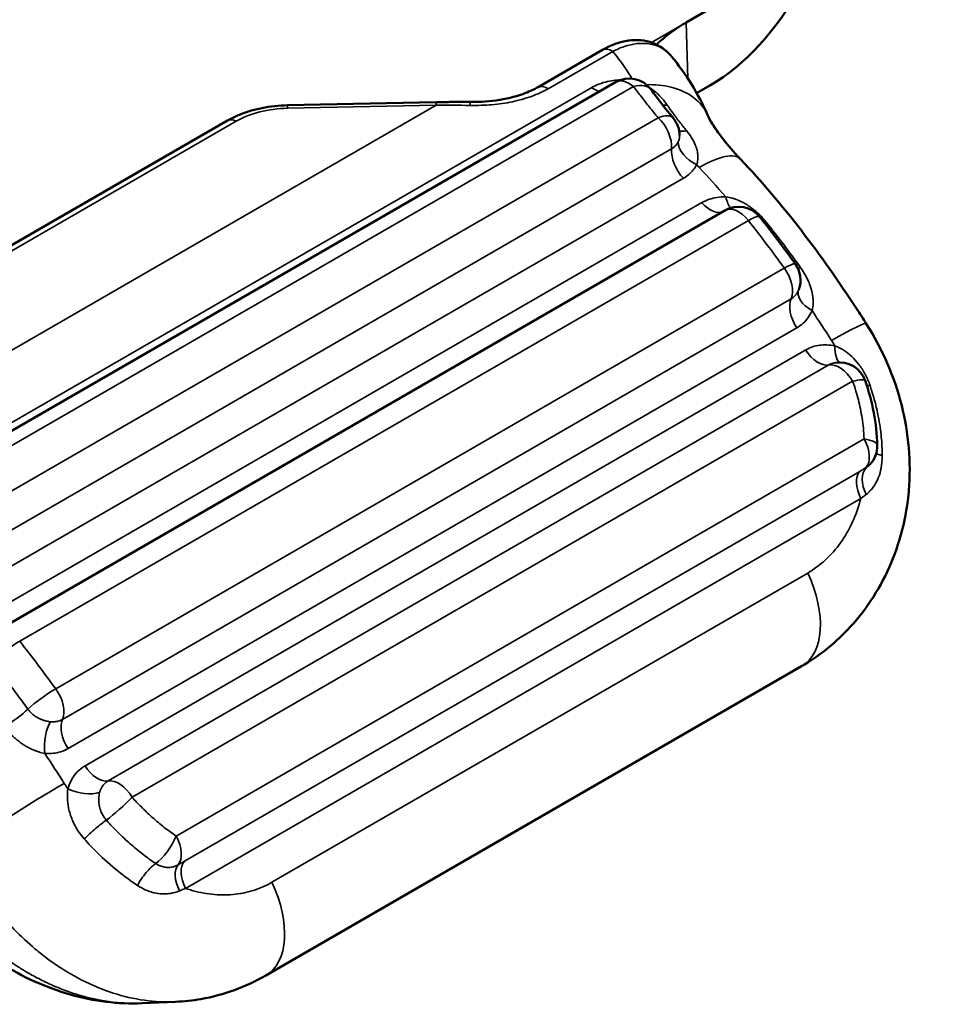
# Model space of a CAD drawing. Header units: millimetres. Extents: x 0 to 14369, y -869 to 2970.
# Tile 504 of 656: x 3643 to 3653, y 1377 to 1388. Entities that reach past the tile are written whole.
import ezdxf

# ---------------------------------------------------------------- set-up
doc = ezdxf.new("R2010")
doc.units = ezdxf.units.MM
doc.header["$LTSCALE"] = 10
doc.layers.add('Sichtbar (ISO)', color=7, linetype='Continuous', lineweight=50)
doc.layers.add('Sichtbar schmal (ISO)', color=7, linetype='Continuous', lineweight=35)

msp = doc.modelspace()

# ---------------------------------------------------------------- linework, layer by layer
at = {"layer": 'Sichtbar (ISO)'}
for p, q in [((3650.796, 1387.729), (3650.559, 1387.592)), ((3648.931, 1386.881), (3649.641, 1387.291)), ((3650.396, 1387.222), (3650.396, 1387.222)), ((3649.783, 1386.935), (3641.582, 1382.2)), ((3650.675, 1386.815), (3650.82, 1386.899)), ((3646.178, 1386.682), (3647.812, 1386.716)), ((3641.86, 1384.402), (3645.517, 1386.514)), ((3650.795, 1386.576), (3650.795, 1386.576)), ((3650.426, 1385.82), (3650.426, 1385.82)), ((3650.426, 1385.82), (3650.426, 1385.82)), ((3650.986, 1385.525), (3642.974, 1380.9)), ((3651.371, 1385.452), (3651.371, 1385.452)), ((3651.798, 1384.656), (3651.798, 1384.656)), ((3645.938, 1377.113), (3651.828, 1380.513)), ((3644.579, 1376.807), (3644.945, 1376.823)), ((3644.579, 1376.807), (3644.579, 1376.807))]:
    msp.add_line(p, q, dxfattribs=at)
for centre, start, end in [((3649.933, 1386.676), 35.6303, 120), ((3650.188, 1386.348), 0.3794, 39.8789), ((3651.136, 1385.266), 38.4884, 120), ((3651.517, 1384.761), 339.5534, 35.7135), ((3652.244, 1383.554), 19.3421, 99.0233), ((3652.361, 1382.935), 317.9871, 1.527)]:
    msp.add_arc(centre, 0.3, start, end, dxfattribs=at)
for centre, major_axis, ratio, start_param, end_param in [((3650.771, 1388.559), (-0.946, -1.762), 0.597148, 0.767325, 2.338121), ((3651.328, 1381.379), (0.5, -0.866), 0.57735, 0, 0.00001)]:
    msp.add_ellipse(centre, major_axis=major_axis, ratio=ratio, start_param=start_param, end_param=end_param, dxfattribs=at)
for points in [[(3689.982, 1422.257), (3669.687, 1410.632), (3649.352, 1399.028), (3628.979, 1387.444)], [(3681.101, 1410.266), (3663.353, 1400.11), (3645.576, 1389.968), (3627.768, 1379.842)], [(3650.396, 1387.222), (3650.558, 1387.027), (3650.692, 1386.808), (3650.795, 1386.576)], [(3650.177, 1386.85), (3650.25, 1386.749), (3650.331, 1386.645), (3650.419, 1386.54)], [(3652.527, 1383.654), (3652.608, 1383.424), (3652.655, 1383.181), (3652.661, 1382.943)]]:
    msp.add_open_spline(points, degree=3, dxfattribs=at)
for points, knots in [([(3650.559, 1387.592), (3650.559, 1387.592), (3650.559, 1387.592), (3650.559, 1387.592), (3650.559, 1387.592), (3650.558, 1387.592), (3650.558, 1387.592), (3650.558, 1387.592), (3650.558, 1387.592), (3650.556, 1387.591), (3650.555, 1387.59), (3650.538, 1387.58), (3650.522, 1387.571), (3650.501, 1387.557), (3650.494, 1387.553), (3650.399, 1387.492), (3650.32, 1387.431), (3650.247, 1387.361), (3650.241, 1387.355), (3650.235, 1387.349)], [-0.32085645, -0.32085645, -0.32085645, -0.32085645, -0.32083855, -0.32083855, -0.32081742, -0.32081742, -0.32076964, -0.32076964, -0.32069288, -0.32069288, -0.3200298, -0.3200298, -0.31345199, -0.31345199, -0.31038427, -0.31038427, -0.27073608, -0.27073608, -0.2671585, -0.2671585, -0.2671585, -0.2671585]), ([(3649.641, 1387.291), (3649.732, 1387.343), (3649.828, 1387.38), (3650.014, 1387.406), (3650.107, 1387.399), (3650.258, 1387.343), (3650.32, 1387.302), (3650.379, 1387.241), (3650.388, 1387.232), (3650.396, 1387.222)], [0, 0, 0, 0, 0.036215, 0.036215, 0.0701359, 0.0701359, 0.0975472, 0.0975472, 0.1023039, 0.1023039, 0.1023039, 0.1023039]), ([(3648.183, 1386.718), (3648.294, 1386.717), (3648.406, 1386.725), (3648.613, 1386.758), (3648.71, 1386.784), (3648.844, 1386.836), (3648.89, 1386.857), (3648.931, 1386.881)], [0, 0, 0, 0, 0.03324035, 0.03324035, 0.06550973, 0.06550973, 0.08428388, 0.08428388, 0.08428388, 0.08428388]), ([(3648.183, 1386.718), (3648.159, 1386.718), (3648.134, 1386.718), (3648.084, 1386.718), (3648.06, 1386.718), (3648.01, 1386.718), (3647.985, 1386.718), (3647.936, 1386.718), (3647.911, 1386.717), (3647.862, 1386.717), (3647.837, 1386.716), (3647.812, 1386.716)], [3.10817433, 3.10817433, 3.10817433, 3.10817433, 3.1148634, 3.1148634, 3.12155247, 3.12155247, 3.12824155, 3.12824155, 3.13493062, 3.13493062, 3.14161969, 3.14161969, 3.14161969, 3.14161969]), ([(3645.517, 1386.514), (3645.554, 1386.535), (3645.593, 1386.554), (3645.675, 1386.589), (3645.717, 1386.605), (3645.805, 1386.631), (3645.85, 1386.642), (3645.942, 1386.661), (3645.988, 1386.668), (3646.083, 1386.678), (3646.13, 1386.681), (3646.178, 1386.682)], [4.712389, 4.712389, 4.712389, 4.712389, 4.8694686, 4.8694686, 5.0265482, 5.0265482, 5.1836279, 5.1836279, 5.3407075, 5.3407075, 5.4977871, 5.4977871, 5.4977871, 5.4977871]), ([(3650.795, 1386.576), (3650.807, 1386.55), (3650.825, 1386.515), (3650.877, 1386.431), (3650.912, 1386.381), (3651.001, 1386.264), (3651.059, 1386.196), (3651.134, 1386.114), (3651.146, 1386.101), (3651.158, 1386.088)], [0, 0, 0, 0, 0.02334836, 0.02334836, 0.04831915, 0.04831915, 0.07913688, 0.07913688, 0.08493252, 0.08493252, 0.08493252, 0.08493252]), ([(3651.158, 1386.088), (3651.623, 1385.598), (3652.05, 1385.033), (3652.469, 1384.391), (3652.505, 1384.335), (3652.54, 1384.28)], [0, 0, 0, 0, 0.211098, 0.211098, 0.2308406, 0.2308406, 0.2308406, 0.2308406]), ([(3651.371, 1385.452), (3651.397, 1385.419), (3651.424, 1385.385), (3651.477, 1385.317), (3651.503, 1385.283), (3651.555, 1385.214), (3651.581, 1385.18), (3651.633, 1385.111), (3651.659, 1385.076), (3651.71, 1385.006), (3651.735, 1384.971), (3651.761, 1384.936)], [2.13873002, 2.13873002, 2.13873002, 2.13873002, 2.15514373, 2.15514373, 2.17155745, 2.17155745, 2.18797116, 2.18797116, 2.20438488, 2.20438488, 2.22072219, 2.22072219, 2.22072219, 2.22072219]), ([(3652.54, 1384.28), (3652.716, 1384.003), (3652.85, 1383.695), (3653.006, 1383.075), (3653.034, 1382.755), (3652.983, 1382.153), (3652.909, 1381.863), (3652.678, 1381.345), (3652.522, 1381.11), (3652.184, 1380.756), (3652.013, 1380.62), (3651.828, 1380.513)], [0, 0, 0, 0, 0.0984463, 0.0984463, 0.1935654, 0.1935654, 0.2838817, 0.2838817, 0.3709351, 0.3709351, 0.4396896, 0.4396896, 0.4396896, 0.4396896]), ([(3644.579, 1376.807), (3644.316, 1376.795), (3644.046, 1376.83), (3643.522, 1376.979), (3643.263, 1377.097), (3642.762, 1377.407), (3642.517, 1377.609), (3642.172, 1377.974), (3642.05, 1378.124), (3641.941, 1378.281)], [0, 0, 0, 0, 0.0839815, 0.0839815, 0.169899, 0.169899, 0.2632694, 0.2632694, 0.3207131, 0.3207131, 0.3207131, 0.3207131]), ([(3645.938, 1377.113), (3645.718, 1376.986), (3645.474, 1376.897), (3645.133, 1376.837), (3645.039, 1376.827), (3644.945, 1376.823)], [0, 0, 0, 0, 0.0814868, 0.0814868, 0.1116143, 0.1116143, 0.1116143, 0.1116143])]:
    msp.add_open_spline(points, degree=3, knots=knots, dxfattribs=at)
at = {"layer": 'Sichtbar schmal (ISO)'}
for p, q in [((3650.178, 1387.372), (3650.559, 1387.592)), ((3650.559, 1387.592), (3650.577, 1386.976)), ((3649.042, 1386.864), (3649.752, 1387.274)), ((3649.521, 1386.877), (3641.32, 1382.142)), ((3641.78, 1382.152), (3649.981, 1386.887)), ((3641.72, 1383.165), (3647.811, 1386.682)), ((3646.177, 1386.649), (3647.811, 1386.682)), ((3645.612, 1386.506), (3641.955, 1384.395)), ((3650.252, 1386.545), (3642.187, 1381.889)), ((3642.335, 1381.547), (3650.4, 1386.203)), ((3642.464, 1381.223), (3650.529, 1385.879)), ((3650.733, 1385.611), (3642.721, 1380.986)), ((3643.232, 1380.789), (3651.244, 1385.414)), ((3651.639, 1384.89), (3643.628, 1380.265)), ((3651.713, 1384.554), (3643.702, 1379.929)), ((3643.765, 1379.608), (3651.777, 1384.234)), ((3651.874, 1383.991), (3643.951, 1379.417)), ((3652.128, 1383.826), (3644.205, 1379.252)), ((3644.467, 1379.073), (3652.39, 1383.647)), ((3652.516, 1383.013), (3644.952, 1378.646)), ((3645.043, 1378.37), (3652.468, 1382.656)), ((3645.055, 1378.07), (3652.48, 1382.357)), ((3651.896, 1381.538), (3646.006, 1378.137))]:
    msp.add_line(p, q, dxfattribs=at)
for centre, major_axis, ratio, start_param, end_param in [((3649.741, 1387.118), (-0.1, 0.173), 0.57735, 5.420652, 6.283185), ((3649.933, 1386.676), (-0.15, 0.26), 0.57735, 5.271165, 6.283185), ((3649.031, 1386.708), (-0.1, 0.173), 0.57735, 5.420655, 6.283185), ((3649.548, 1387.104), (-0.15, 0.26), 0.57735, 2.22699, 2.643177), ((3649.933, 1386.676), (0.244, 0.175), 0.569427, 6.283184, 7.284509), ((3647.816, 1386.516), (-0.004, 0.2), 0.014014, 6.283183, 6.873838), ((3648.182, 1386.518), (0.001, 0.2), 0.004614, 5.658985, 6.283185), ((3646.177, 1386.203), (0.8, 0.024), 0.556849, 1.553942, 2.33934), ((3646.182, 1386.482), (-0.004, 0.2), 0.013999, 0, 0.590653), ((3648.081, 1377.603), (-10.902, 0.359), 0.832142, 4.730382, 4.764526), ((3645.617, 1386.34), (-0.1, 0.173), 0.57735, 5.532694, 6.283185), ((3650.188, 1386.348), (0.23, 0.192), 0.453052, 0.000001, 0.947586), ((3650.188, 1386.348), (-0.15, 0.26), 0.57735, 3.833183, 5.193271), ((3650.68, 1386.613), (-0.231, -0.191), 0.441856, 0.300272, 0.726555), ((3650.755, 1386.209), (-0.27, 0.131), 0.658679, 0.317277, 1.595479), ((3650.611, 1386.058), (-0.15, 0.26), 0.57735, 0.69159, 1.960692), ((3650.432, 1385.4), (0.726, 0.688), 0.31244, 6.283184, 7.200702), ((3648.942, 1382.111), (-3.251, 5.631), 0.57735, 5.034654, 5.104699), ((3651.091, 1385.84), (-0.01, -0.3), 0.357899, 5.305207, 5.994487), ((3650.825, 1385.778), (0.15, -0.26), 0.57735, 5.046993, 6.230756), ((3651.136, 1385.266), (-0.15, 0.26), 0.57735, 4.96538, 6.283185), ((3648.304, 1381.362), (4.089, -7.082), 0.57735, 1.741398, 1.822956), ((3648.695, 1381.6), (3.825, -6.626), 0.577195, 1.741139, 1.823286), ((3651.517, 1384.761), (0.244, 0.175), 0.139417, 6.28318, 7.231506), ((3651.517, 1384.761), (-0.15, 0.26), 0.57735, 3.536601, 4.883965), ((3651.982, 1385.052), (0.244, 0.175), 0.139412, 3.709319, 3.866574), ((3652.075, 1384.54), (-0.278, 0.113), 0.542182, 0.015204, 1.306226), ((3651.91, 1384.348), (-0.15, 0.26), 0.57735, 0.395007, 1.677769), ((3647.763, 1380.743), (-4.761, 8.246), 0.57735, 4.786545, 4.827878), ((3651.697, 1383.743), (0.844, 0.537), 0.060565, 0, 0.954016), ((3651.237, 1383.472), (-0.885, 1.458), 0.651558, 4.703132, 4.744853), ((3652.335, 1384.139), (-0.069, -0.292), 0.41609, 5.172739, 6.133582), ((3652.011, 1384.098), (0.15, -0.26), 0.57735, 4.791965, 6.078638), ((3652.244, 1383.554), (-0.15, 0.26), 0.57735, 4.737558, 6.078638), ((3652.244, 1383.554), (0.283, 0.099), 0.159023, 0.000001, 0.973321), ((3652.361, 1382.935), (0.15, -0.26), 0.57735, 0.190475, 1.538996), ((3652.361, 1382.935), (0.3, 0.008), 0.289863, 6.283184, 7.304297), ((3652.713, 1382.457), (-0.148, 0.261), 0.605367, 0.194445, 1.445535), ((3652.644, 1382.418), (-0.15, 0.26), 0.57735, 0.192962, 1.474746), ((3651.328, 1381.379), (0.5, -0.866), 0.57735, 0.00001, 1.42366), ((3643.124, 1380.64), (-0.235, -0.187), 0.20433, 4.081587, 5.451397), ((3640.282, 1376.723), (-4.102, 7.106), 0.57735, 4.883127, 4.964412), ((3640.056, 1376.581), (-4.009, 6.942), 0.577091, 4.883289, 4.964049), ((3643.506, 1380.135), (0.244, 0.175), 0.13942, 0.94832, 2.318053), ((3643.506, 1380.135), (0.15, -0.26), 0.57735, 0.395006, 1.742372), ((3643.139, 1379.947), (-0.244, -0.175), 0.139628, 1.171687, 2.317952), ((3643.639, 1379.67), (-0.027, -0.299), 0.443959, 3.860529, 5.151551), ((3643.898, 1379.722), (0.15, -0.26), 0.57735, 3.536602, 4.819362), ((3639.327, 1375.873), (4.761, -8.246), 0.57735, 1.644952, 1.686286), ((3644.088, 1379.524), (0.15, -0.26), 0.57735, 4.791965, 6.078637), ((3644.321, 1378.98), (-0.15, 0.26), 0.57735, 4.737557, 6.078639), ((3643.261, 1378.873), (0.844, 0.537), 0.060564, 0.954016, 2.524812), ((3644.391, 1379.621), (-0.933, 1.44), 0.452683, 1.552959, 1.594453), ((3643.901, 1379.269), (0.29, -0.075), 0.4846, 4.339613, 5.637411), ((3644.321, 1378.98), (-0.222, -0.202), 0.119223, 0.8058, 2.176495), ((3644.797, 1378.568), (0.164, 0.251), 0.333533, 3.860419, 5.23673), ((3644.797, 1378.568), (0.15, -0.26), 0.57735, 0.190225, 1.539), ((3645.219, 1378.131), (-0.15, 0.26), 0.57735, 0.192963, 1.474744), ((3645.149, 1378.09), (-0.152, 0.259), 0.548635, 0.185216, 1.436046), ((3645.438, 1377.979), (0.5, -0.866), 0.57735, 6.283176, 7.706846)]:
    msp.add_ellipse(centre, major_axis=major_axis, ratio=ratio, start_param=start_param, end_param=end_param, dxfattribs=at)
for points in [[(3632.067, 1386.617), (3651.717, 1397.777), (3671.331, 1408.961), (3690.909, 1420.168)], [(3632.399, 1385.988), (3652.049, 1397.148), (3671.663, 1408.336), (3691.24, 1419.544)], [(3681.613, 1411.272), (3663.92, 1401.145), (3646.197, 1391.039), (3628.443, 1380.943)], [(3650.352, 1386.684), (3650.335, 1386.682), (3650.318, 1386.682), (3650.302, 1386.684)], [(3650.529, 1385.879), (3650.551, 1385.892), (3650.59, 1385.92), (3650.639, 1385.969), (3650.664, 1386.008), (3650.675, 1386.028)], [(3650.703, 1385.999), (3650.7, 1386.002), (3650.694, 1386.009), (3650.684, 1386.018), (3650.678, 1386.025), (3650.675, 1386.028)], [(3651.424, 1385.385), (3651.43, 1385.387), (3651.436, 1385.39), (3651.443, 1385.393)], [(3651.798, 1384.656), (3651.798, 1384.654), (3651.797, 1384.652), (3651.796, 1384.65)], [(3652.581, 1383.602), (3652.568, 1383.6), (3652.557, 1383.598), (3652.546, 1383.597)]]:
    msp.add_open_spline(points, degree=3, dxfattribs=at)
for points, knots in [([(3650.396, 1387.222), (3650.391, 1387.227), (3650.387, 1387.232), (3650.383, 1387.237), (3650.38, 1387.239), (3650.378, 1387.241), (3650.376, 1387.244), (3650.35, 1387.271), (3650.32, 1387.294), (3650.286, 1387.313), (3650.25, 1387.333), (3650.21, 1387.347), (3650.168, 1387.355), (3650.126, 1387.363), (3650.082, 1387.365), (3650.037, 1387.361), (3649.992, 1387.358), (3649.946, 1387.349), (3649.899, 1387.334), (3649.851, 1387.32), (3649.802, 1387.3), (3649.752, 1387.274)], [0.3545209, 0.3545209, 0.3545209, 0.3545209, 0.375, 0.375, 0.375, 0.3848111, 0.3848111, 0.3848111, 0.5, 0.5, 0.5, 0.625, 0.625, 0.625, 0.75, 0.75, 0.75, 0.875, 0.875, 0.875, 1, 1, 1, 1]), ([(3649.752, 1387.274), (3649.796, 1387.221), (3649.87, 1387.124), (3649.937, 1387.02), (3649.964, 1386.974)], [0.0000001, 0.0000001, 0.0000001, 0.0000001, 0.5298187, 0.9405721, 0.9405721, 0.9405721, 0.9405721]), ([(3649.521, 1386.877), (3649.545, 1386.891), (3649.57, 1386.903), (3649.6, 1386.915), (3649.631, 1386.926), (3649.666, 1386.936), (3649.696, 1386.943), (3649.725, 1386.95), (3649.75, 1386.954), (3649.778, 1386.957), (3649.798, 1386.959), (3649.819, 1386.96), (3649.841, 1386.961)], [0, 0, 0, 0, 0.2, 0.2, 0.2, 0.4, 0.4, 0.4, 0.6, 0.6, 0.6, 0.7367365, 0.7367365, 0.7367365, 0.7367365]), ([(3649.042, 1386.864), (3648.986, 1386.832), (3648.925, 1386.804), (3648.859, 1386.78), (3648.793, 1386.756), (3648.722, 1386.736), (3648.649, 1386.721), (3648.576, 1386.705), (3648.501, 1386.695), (3648.423, 1386.688), (3648.346, 1386.682), (3648.266, 1386.679), (3648.184, 1386.68)], [0, 0, 0, 0, 0.25, 0.25, 0.25, 0.5, 0.5, 0.5, 0.75, 0.75, 0.75, 1, 1, 1, 1]), ([(3649.981, 1386.887), (3650.009, 1386.849), (3650.037, 1386.811), (3650.067, 1386.774), (3650.096, 1386.736), (3650.126, 1386.698), (3650.157, 1386.66), (3650.188, 1386.621), (3650.22, 1386.583), (3650.252, 1386.545)], [0, 0, 0, 0, 0.333333, 0.333333, 0.333333, 0.666667, 0.666667, 0.666667, 1, 1, 1, 1]), ([(3650.795, 1386.576), (3650.795, 1386.577), (3650.795, 1386.577), (3650.795, 1386.578), (3650.763, 1386.649), (3650.711, 1386.714), (3650.642, 1386.766), (3650.574, 1386.818), (3650.489, 1386.857), (3650.396, 1386.88), (3650.309, 1386.902), (3650.215, 1386.911), (3650.123, 1386.908)], [0.2478287, 0.2478287, 0.2478287, 0.2478287, 0.25, 0.25, 0.25, 0.5, 0.5, 0.5, 0.75, 0.75, 0.75, 0.9846727, 0.9846727, 0.9846727, 0.9846727]), ([(3650.352, 1386.684), (3650.332, 1386.711), (3650.313, 1386.736), (3650.295, 1386.757), (3650.277, 1386.778), (3650.259, 1386.795), (3650.24, 1386.812), (3650.221, 1386.829), (3650.202, 1386.846), (3650.179, 1386.862), (3650.171, 1386.868), (3650.163, 1386.873), (3650.154, 1386.879)], [0, 0, 0, 0, 0.25, 0.25, 0.25, 0.5, 0.5, 0.5, 0.75, 0.75, 0.75, 0.8397671, 0.8397671, 0.8397671, 0.8397671]), ([(3650.563, 1386.403), (3650.538, 1386.434), (3650.488, 1386.496), (3650.418, 1386.59), (3650.374, 1386.652), (3650.352, 1386.684)], [0, 0, 0, 0, 0.32823, 0.661505, 1, 1, 1, 1]), ([(3650.675, 1386.028), (3650.682, 1386.045), (3650.686, 1386.064), (3650.688, 1386.086), (3650.688, 1386.087), (3650.688, 1386.089), (3650.688, 1386.091), (3650.689, 1386.111), (3650.688, 1386.133), (3650.685, 1386.155), (3650.685, 1386.16), (3650.684, 1386.165), (3650.683, 1386.17), (3650.679, 1386.192), (3650.673, 1386.213), (3650.665, 1386.234), (3650.663, 1386.238), (3650.661, 1386.242), (3650.659, 1386.247), (3650.649, 1386.271), (3650.637, 1386.295), (3650.622, 1386.319), (3650.621, 1386.321), (3650.62, 1386.323), (3650.619, 1386.325), (3650.603, 1386.351), (3650.584, 1386.376), (3650.563, 1386.403)], [0, 0, 0, 0, 0.184432, 0.184432, 0.184432, 0.2, 0.2, 0.2, 0.361717, 0.361717, 0.361717, 0.4, 0.4, 0.4, 0.565277, 0.565277, 0.565277, 0.6, 0.6, 0.6, 0.785354, 0.785354, 0.785354, 0.8, 0.8, 0.8, 1, 1, 1, 1]), ([(3650.472, 1386.279), (3650.469, 1386.273), (3650.466, 1386.268), (3650.463, 1386.263), (3650.46, 1386.259), (3650.457, 1386.254), (3650.454, 1386.25), (3650.451, 1386.246), (3650.447, 1386.242), (3650.444, 1386.238), (3650.441, 1386.235), (3650.437, 1386.231), (3650.433, 1386.228), (3650.43, 1386.224), (3650.426, 1386.221), (3650.422, 1386.218), (3650.419, 1386.215), (3650.415, 1386.213), (3650.411, 1386.21), (3650.407, 1386.208), (3650.403, 1386.205), (3650.4, 1386.203)], [0, 0, 0, 0, 0.166836, 0.166836, 0.166836, 0.32447, 0.32447, 0.32447, 0.473826, 0.473826, 0.473826, 0.615623, 0.615623, 0.615623, 0.750386, 0.750386, 0.750386, 0.878452, 0.878452, 0.878452, 1, 1, 1, 1]), ([(3650.488, 1386.35), (3650.488, 1386.35), (3650.488, 1386.35), (3650.488, 1386.35), (3650.488, 1386.337), (3650.487, 1386.324), (3650.484, 1386.311), (3650.481, 1386.3), (3650.477, 1386.289), (3650.472, 1386.279)], [0.6499906, 0.6499906, 0.6499906, 0.6499906, 0.650001, 0.650001, 0.650001, 0.8377289, 0.8377289, 0.8377289, 1, 1, 1, 1]), ([(3650.733, 1385.611), (3650.76, 1385.627), (3650.788, 1385.639), (3650.816, 1385.648), (3650.843, 1385.658), (3650.869, 1385.664), (3650.898, 1385.668), (3650.928, 1385.673), (3650.961, 1385.675), (3650.996, 1385.675)], [0, 0, 0, 0, 0.3333333, 0.3333333, 0.3333333, 0.6666667, 0.6666667, 0.6666667, 0.9999999, 0.9999999, 0.9999999, 0.9999999]), ([(3650.996, 1385.675), (3651.021, 1385.672), (3651.045, 1385.667), (3651.07, 1385.66), (3651.077, 1385.658), (3651.084, 1385.655), (3651.091, 1385.653), (3651.106, 1385.648), (3651.121, 1385.642), (3651.135, 1385.636), (3651.152, 1385.629), (3651.168, 1385.621), (3651.183, 1385.613), (3651.186, 1385.612), (3651.19, 1385.61), (3651.193, 1385.608), (3651.21, 1385.599), (3651.227, 1385.589), (3651.243, 1385.577), (3651.251, 1385.573), (3651.258, 1385.567), (3651.266, 1385.562), (3651.272, 1385.557), (3651.28, 1385.552), (3651.287, 1385.546), (3651.299, 1385.537), (3651.311, 1385.527), (3651.324, 1385.516), (3651.335, 1385.507), (3651.346, 1385.497), (3651.357, 1385.487), (3651.367, 1385.477), (3651.377, 1385.467), (3651.387, 1385.457), (3651.397, 1385.446), (3651.406, 1385.436), (3651.416, 1385.425), (3651.425, 1385.415), (3651.434, 1385.404), (3651.443, 1385.393)], [0, 0, 0, 0, 0.1546262, 0.1546262, 0.1546262, 0.2, 0.2, 0.2, 0.293735, 0.293735, 0.293735, 0.4, 0.4, 0.4, 0.4243155, 0.4243155, 0.4243155, 0.547409, 0.547409, 0.547409, 0.6, 0.6, 0.6, 0.6477221, 0.6477221, 0.6477221, 0.7289283, 0.7289283, 0.7289283, 0.8, 0.8, 0.8, 0.8681234, 0.8681234, 0.8681234, 0.9343142, 0.9343142, 0.9343142, 0.9999999, 0.9999999, 0.9999999, 0.9999999]), ([(3651.371, 1385.452), (3651.369, 1385.454), (3651.367, 1385.456), (3651.365, 1385.457), (3651.359, 1385.459), (3651.35, 1385.459), (3651.338, 1385.457), (3651.327, 1385.454), (3651.313, 1385.449), (3651.297, 1385.442), (3651.281, 1385.435), (3651.263, 1385.426), (3651.244, 1385.414)], [0.3148454, 0.3148454, 0.3148454, 0.3148454, 0.4, 0.4, 0.4, 0.6, 0.6, 0.6, 0.8, 0.8, 0.8, 1, 1, 1, 1]), ([(3651.816, 1384.899), (3651.836, 1384.87), (3651.856, 1384.839), (3651.875, 1384.805), (3651.882, 1384.791), (3651.89, 1384.776), (3651.897, 1384.762), (3651.907, 1384.74), (3651.916, 1384.718), (3651.923, 1384.698), (3651.936, 1384.663), (3651.944, 1384.633), (3651.949, 1384.601), (3651.951, 1384.588), (3651.953, 1384.575), (3651.954, 1384.562), (3651.956, 1384.544), (3651.956, 1384.525), (3651.956, 1384.508), (3651.955, 1384.478), (3651.951, 1384.45), (3651.944, 1384.424)], [0, 0, 0, 0, 0.2, 0.2, 0.2, 0.2808859, 0.2808859, 0.2808859, 0.4, 0.4, 0.4, 0.6, 0.6, 0.6, 0.6826572, 0.6826572, 0.6826572, 0.8, 0.8, 0.8, 1, 1, 1, 1]), ([(3651.796, 1384.65), (3651.793, 1384.642), (3651.789, 1384.634), (3651.785, 1384.626), (3651.781, 1384.619), (3651.776, 1384.612), (3651.771, 1384.606), (3651.767, 1384.6), (3651.762, 1384.594), (3651.757, 1384.589), (3651.753, 1384.584), (3651.748, 1384.579), (3651.743, 1384.575), (3651.738, 1384.571), (3651.734, 1384.567), (3651.729, 1384.564), (3651.724, 1384.56), (3651.719, 1384.557), (3651.713, 1384.554)], [0.0000015, 0.0000015, 0.0000015, 0.0000015, 0.2047931, 0.2047931, 0.2047931, 0.3910641, 0.3910641, 0.3910641, 0.5616259, 0.5616259, 0.5616259, 0.7176387, 0.7176387, 0.7176387, 0.8597609, 0.8597609, 0.8597609, 1, 1, 1, 1]), ([(3651.944, 1384.424), (3651.932, 1384.397), (3651.904, 1384.347), (3651.851, 1384.285), (3651.803, 1384.25), (3651.777, 1384.234)], [0.0000004, 0.0000004, 0.0000004, 0.0000004, 0.3333333, 0.6666667, 1, 1, 1, 1]), ([(3651.874, 1383.991), (3651.898, 1384.005), (3651.923, 1384.016), (3651.949, 1384.025), (3651.975, 1384.034), (3652.003, 1384.04), (3652.029, 1384.043), (3652.055, 1384.047), (3652.08, 1384.048), (3652.107, 1384.046), (3652.135, 1384.045), (3652.164, 1384.041), (3652.195, 1384.035)], [0, 0, 0, 0, 0.25, 0.25, 0.25, 0.5, 0.5, 0.5, 0.75, 0.75, 0.75, 1, 1, 1, 1]), ([(3652.581, 1383.602), (3652.567, 1383.642), (3652.55, 1383.68), (3652.532, 1383.716), (3652.513, 1383.752), (3652.493, 1383.786), (3652.467, 1383.821), (3652.463, 1383.826), (3652.459, 1383.831), (3652.455, 1383.836), (3652.432, 1383.866), (3652.405, 1383.895), (3652.38, 1383.919), (3652.352, 1383.946), (3652.326, 1383.966), (3652.296, 1383.984), (3652.267, 1384.003), (3652.232, 1384.021), (3652.195, 1384.035)], [0, 0, 0, 0, 0.2, 0.2, 0.2, 0.4, 0.4, 0.4, 0.429541, 0.429541, 0.429541, 0.6, 0.6, 0.6, 0.8, 0.8, 0.8, 1, 1, 1, 1]), ([(3652.128, 1383.826), (3652.132, 1383.829), (3652.137, 1383.831), (3652.142, 1383.834), (3652.146, 1383.836), (3652.151, 1383.838), (3652.156, 1383.84), (3652.161, 1383.842), (3652.167, 1383.844), (3652.172, 1383.845), (3652.178, 1383.847), (3652.184, 1383.848), (3652.19, 1383.849), (3652.193, 1383.85), (3652.195, 1383.85), (3652.197, 1383.851)], [0, 0, 0, 0, 0.0991108, 0.0991108, 0.0991108, 0.1977442, 0.1977442, 0.1977442, 0.3017677, 0.3017677, 0.3017677, 0.4161896, 0.4161896, 0.4161896, 0.4567422, 0.4567422, 0.4567422, 0.4567422]), ([(3652.39, 1383.647), (3652.403, 1383.612), (3652.426, 1383.543), (3652.454, 1383.442), (3652.476, 1383.342), (3652.495, 1383.239), (3652.509, 1383.128), (3652.515, 1383.052), (3652.516, 1383.013)], [0, 0, 0, 0, 0.173158, 0.329421, 0.4815091, 0.6426037, 0.814675, 0.999999, 0.999999, 0.999999, 0.999999]), ([(3652.716, 1382.829), (3652.715, 1382.856), (3652.715, 1382.882), (3652.714, 1382.909), (3652.711, 1382.975), (3652.705, 1383.043), (3652.696, 1383.111), (3652.691, 1383.151), (3652.685, 1383.192), (3652.677, 1383.232), (3652.67, 1383.275), (3652.661, 1383.318), (3652.65, 1383.361), (3652.637, 1383.419), (3652.621, 1383.477), (3652.602, 1383.536), (3652.595, 1383.558), (3652.588, 1383.58), (3652.581, 1383.602)], [0, 0, 0, 0, 0.103531, 0.103531, 0.103531, 0.364098, 0.364098, 0.364098, 0.518579, 0.518579, 0.518579, 0.686349, 0.686349, 0.686349, 0.913803, 0.913803, 0.913803, 1, 1, 1, 1]), ([(3652.537, 1382.401), (3652.569, 1382.426), (3652.595, 1382.454), (3652.617, 1382.484), (3652.639, 1382.514), (3652.656, 1382.546), (3652.67, 1382.58), (3652.672, 1382.584), (3652.673, 1382.587), (3652.675, 1382.591), (3652.687, 1382.622), (3652.697, 1382.655), (3652.703, 1382.692), (3652.711, 1382.734), (3652.715, 1382.78), (3652.716, 1382.829)], [0, 0, 0, 0, 0.25, 0.25, 0.25, 0.5, 0.5, 0.5, 0.526216, 0.526216, 0.526216, 0.75, 0.75, 0.75, 1, 1, 1, 1]), ([(3652.716, 1382.829), (3652.696, 1382.834), (3652.679, 1382.84), (3652.665, 1382.846), (3652.659, 1382.849), (3652.654, 1382.851), (3652.65, 1382.854)], [0, 0, 0, 0, 0.25, 0.25, 0.25, 0.3424733, 0.3424733, 0.3424733, 0.3424733]), ([(3652.468, 1382.656), (3652.475, 1382.661), (3652.483, 1382.665), (3652.491, 1382.67), (3652.499, 1382.674), (3652.506, 1382.679), (3652.514, 1382.683), (3652.522, 1382.687), (3652.529, 1382.692), (3652.537, 1382.696)], [0, 0, 0, 0, 0.3333333, 0.3333333, 0.3333333, 0.6666667, 0.6666667, 0.6666667, 0.9999999, 0.9999999, 0.9999999, 0.9999999]), ([(3652.584, 1382.734), (3652.582, 1382.731), (3652.579, 1382.729), (3652.577, 1382.726), (3652.565, 1382.714), (3652.552, 1382.704), (3652.537, 1382.696)], [0.742956, 0.742956, 0.742956, 0.742956, 0.789761, 0.789761, 0.789761, 1, 1, 1, 1]), ([(3652.48, 1382.357), (3652.486, 1382.362), (3652.499, 1382.372), (3652.519, 1382.387), (3652.531, 1382.396), (3652.537, 1382.401)], [0.0000048, 0.0000048, 0.0000048, 0.0000048, 0.337477, 0.6708035, 1, 1, 1, 1]), ([(3652.48, 1382.357), (3652.456, 1382.267), (3652.394, 1382.093), (3652.263, 1381.865), (3652.096, 1381.675), (3651.965, 1381.578), (3651.896, 1381.538)], [0.0000002, 0.0000002, 0.0000002, 0.0000002, 0.2476083, 0.49864, 0.7478323, 1, 1, 1, 1]), ([(3643.573, 1379.902), (3643.56, 1379.904), (3643.547, 1379.905), (3643.534, 1379.908), (3643.522, 1379.911), (3643.51, 1379.914), (3643.498, 1379.917), (3643.488, 1379.921), (3643.477, 1379.924), (3643.467, 1379.929), (3643.458, 1379.932), (3643.449, 1379.937), (3643.44, 1379.941), (3643.431, 1379.945), (3643.424, 1379.95), (3643.416, 1379.955), (3643.409, 1379.959), (3643.402, 1379.963), (3643.395, 1379.968), (3643.389, 1379.973), (3643.384, 1379.977), (3643.378, 1379.982), (3643.373, 1379.986), (3643.367, 1379.991), (3643.362, 1379.996), (3643.357, 1380), (3643.353, 1380.005), (3643.348, 1380.01), (3643.344, 1380.015), (3643.339, 1380.02), (3643.335, 1380.025), (3643.331, 1380.03), (3643.326, 1380.035), (3643.322, 1380.041)], [0, 0, 0, 0, 0.1380652, 0.1380652, 0.1380652, 0.2623064, 0.2623064, 0.2623064, 0.3744041, 0.3744041, 0.3744041, 0.4757044, 0.4757044, 0.4757044, 0.5669771, 0.5669771, 0.5669771, 0.6489683, 0.6489683, 0.6489683, 0.723579, 0.723579, 0.723579, 0.7935196, 0.7935196, 0.7935196, 0.8614669, 0.8614669, 0.8614669, 0.9292587, 0.9292587, 0.9292587, 1, 1, 1, 1]), ([(3643.702, 1379.929), (3643.694, 1379.924), (3643.679, 1379.917), (3643.655, 1379.909), (3643.63, 1379.903), (3643.602, 1379.901), (3643.583, 1379.901), (3643.573, 1379.902)], [0, 0, 0, 0, 0.209009, 0.397974, 0.583117, 0.781032, 1, 1, 1, 1]), ([(3643.508, 1379.554), (3643.486, 1379.558), (3643.464, 1379.564), (3643.442, 1379.571), (3643.433, 1379.574), (3643.423, 1379.577), (3643.413, 1379.581), (3643.403, 1379.584), (3643.392, 1379.589), (3643.382, 1379.593), (3643.364, 1379.601), (3643.345, 1379.61), (3643.328, 1379.619), (3643.326, 1379.62), (3643.324, 1379.621), (3643.322, 1379.622), (3643.307, 1379.63), (3643.294, 1379.638), (3643.28, 1379.646), (3643.267, 1379.655), (3643.254, 1379.664), (3643.239, 1379.674), (3643.228, 1379.683), (3643.215, 1379.693), (3643.202, 1379.703), (3643.192, 1379.712), (3643.181, 1379.721), (3643.171, 1379.731), (3643.163, 1379.737), (3643.156, 1379.744), (3643.15, 1379.751), (3643.147, 1379.753), (3643.144, 1379.756), (3643.142, 1379.758), (3643.133, 1379.767), (3643.124, 1379.777), (3643.116, 1379.786), (3643.107, 1379.796), (3643.099, 1379.806), (3643.091, 1379.816), (3643.083, 1379.826), (3643.075, 1379.837), (3643.067, 1379.848)], [0, 0, 0, 0, 0.138805, 0.138805, 0.138805, 0.2, 0.2, 0.2, 0.265893, 0.265893, 0.265893, 0.384878, 0.384878, 0.384878, 0.4, 0.4, 0.4, 0.500808, 0.500808, 0.500808, 0.6, 0.6, 0.6, 0.68387, 0.68387, 0.68387, 0.753517, 0.753517, 0.753517, 0.8, 0.8, 0.8, 0.81715, 0.81715, 0.81715, 0.878353, 0.878353, 0.878353, 0.938515, 0.938515, 0.938515, 1, 1, 1, 1]), ([(3643.765, 1379.608), (3643.738, 1379.593), (3643.682, 1379.569), (3643.606, 1379.553), (3643.542, 1379.552), (3643.508, 1379.554)], [0, 0, 0, 0, 0.3333333, 0.6666667, 1, 1, 1, 1]), ([(3643.951, 1379.417), (3643.918, 1379.397), (3643.889, 1379.374), (3643.865, 1379.35), (3643.841, 1379.326), (3643.822, 1379.301), (3643.805, 1379.271), (3643.788, 1379.24), (3643.773, 1379.205), (3643.761, 1379.165)], [0, 0, 0, 0, 0.333333, 0.333333, 0.333333, 0.666667, 0.666667, 0.666667, 1, 1, 1, 1]), ([(3644.111, 1379.125), (3644.114, 1379.135), (3644.12, 1379.155), (3644.133, 1379.182), (3644.148, 1379.203), (3644.165, 1379.222), (3644.183, 1379.238), (3644.197, 1379.248), (3644.205, 1379.252)], [0, 0, 0, 0, 0.19524, 0.373097, 0.535128, 0.684509, 0.834738, 1, 1, 1, 1]), ([(3643.941, 1378.614), (3643.921, 1378.637), (3643.901, 1378.662), (3643.882, 1378.689), (3643.878, 1378.696), (3643.873, 1378.703), (3643.868, 1378.71), (3643.846, 1378.745), (3643.826, 1378.781), (3643.81, 1378.823), (3643.793, 1378.865), (3643.779, 1378.912), (3643.77, 1378.953), (3643.761, 1378.993), (3643.758, 1379.027), (3643.757, 1379.062), (3643.755, 1379.096), (3643.757, 1379.132), (3643.761, 1379.165)], [0, 0, 0, 0, 0.159017, 0.159017, 0.159017, 0.2, 0.2, 0.2, 0.4, 0.4, 0.4, 0.6, 0.6, 0.6, 0.8, 0.8, 0.8, 1, 1, 1, 1]), ([(3644.185, 1378.821), (3644.175, 1378.832), (3644.157, 1378.855), (3644.134, 1378.895), (3644.115, 1378.943), (3644.102, 1378.999), (3644.099, 1379.062), (3644.106, 1379.104), (3644.111, 1379.125)], [0, 0, 0, 0, 0.131611, 0.268073, 0.421522, 0.594851, 0.790304, 1, 1, 1, 1]), ([(3644.952, 1378.646), (3644.902, 1378.68), (3644.809, 1378.748), (3644.682, 1378.856), (3644.57, 1378.963), (3644.5, 1379.036), (3644.467, 1379.073)], [0, 0, 0, 0, 0.289289, 0.5428474, 0.7749288, 0.9999977, 0.9999977, 0.9999977, 0.9999977]), ([(3643.941, 1378.614), (3643.959, 1378.632), (3643.979, 1378.651), (3644, 1378.67), (3644.021, 1378.69), (3644.044, 1378.709), (3644.066, 1378.728), (3644.088, 1378.747), (3644.11, 1378.765), (3644.13, 1378.78), (3644.15, 1378.796), (3644.168, 1378.81), (3644.185, 1378.821)], [0, 0, 0, 0, 0.25, 0.25, 0.25, 0.5, 0.5, 0.5, 0.75, 0.75, 0.75, 0.9999967, 0.9999967, 0.9999967, 0.9999967]), ([(3644.729, 1378.343), (3644.681, 1378.375), (3644.633, 1378.409), (3644.586, 1378.446), (3644.54, 1378.482), (3644.493, 1378.52), (3644.448, 1378.56), (3644.402, 1378.6), (3644.358, 1378.642), (3644.314, 1378.686), (3644.27, 1378.729), (3644.226, 1378.775), (3644.185, 1378.821)], [0, 0, 0, 0, 0.2486606, 0.2486606, 0.2486606, 0.49756, 0.49756, 0.49756, 0.7476445, 0.7476445, 0.7476445, 1, 1, 1, 1]), ([(3643.941, 1378.614), (3643.987, 1378.563), (3644.035, 1378.513), (3644.083, 1378.466), (3644.158, 1378.392), (3644.235, 1378.323), (3644.314, 1378.259), (3644.383, 1378.203), (3644.455, 1378.15), (3644.527, 1378.102)], [0, 0, 0, 0, 0.256486, 0.256486, 0.256486, 0.65068, 0.65068, 0.65068, 1, 1, 1, 1]), ([(3642.056, 1378.443), (3642.097, 1378.371), (3642.141, 1378.301), (3642.186, 1378.232), (3642.188, 1378.229), (3642.19, 1378.226), (3642.192, 1378.224), (3642.236, 1378.158), (3642.281, 1378.094), (3642.329, 1378.032), (3642.371, 1377.977), (3642.415, 1377.923), (3642.46, 1377.87), (3642.467, 1377.862), (3642.475, 1377.853), (3642.483, 1377.844), (3642.52, 1377.8), (3642.559, 1377.758), (3642.598, 1377.717), (3642.614, 1377.701), (3642.63, 1377.684), (3642.646, 1377.668), (3642.678, 1377.636), (3642.711, 1377.605), (3642.743, 1377.574), (3642.768, 1377.551), (3642.793, 1377.529), (3642.817, 1377.507), (3642.845, 1377.483), (3642.872, 1377.46), (3642.899, 1377.437), (3642.931, 1377.411), (3642.963, 1377.386), (3642.995, 1377.361), (3643.022, 1377.341), (3643.049, 1377.321), (3643.076, 1377.302), (3643.11, 1377.277), (3643.144, 1377.254), (3643.179, 1377.231), (3643.212, 1377.209), (3643.246, 1377.188), (3643.28, 1377.167), (3643.309, 1377.15), (3643.337, 1377.133), (3643.366, 1377.117), (3643.416, 1377.09), (3643.466, 1377.064), (3643.516, 1377.04), (3643.53, 1377.033), (3643.544, 1377.027), (3643.557, 1377.02), (3643.621, 1376.991), (3643.686, 1376.965), (3643.75, 1376.941), (3643.762, 1376.937), (3643.773, 1376.933), (3643.785, 1376.929), (3643.838, 1376.911), (3643.891, 1376.894), (3643.944, 1376.88), (3643.991, 1376.867), (3644.038, 1376.856), (3644.085, 1376.847), (3644.103, 1376.843), (3644.121, 1376.84), (3644.139, 1376.837), (3644.204, 1376.825), (3644.268, 1376.817), (3644.332, 1376.812), (3644.359, 1376.81), (3644.386, 1376.808), (3644.412, 1376.807), (3644.45, 1376.805), (3644.487, 1376.805), (3644.524, 1376.805), (3644.543, 1376.806), (3644.561, 1376.806), (3644.579, 1376.807)], [0, 0, 0, 0, 0.0526316, 0.0526316, 0.0526316, 0.0549114, 0.0549114, 0.0549114, 0.1052632, 0.1052632, 0.1052632, 0.1501926, 0.1501926, 0.1501926, 0.1578947, 0.1578947, 0.1578947, 0.1953604, 0.1953604, 0.1953604, 0.2105263, 0.2105263, 0.2105263, 0.2407004, 0.2407004, 0.2407004, 0.2631579, 0.2631579, 0.2631579, 0.2876574, 0.2876574, 0.2876574, 0.3157895, 0.3157895, 0.3157895, 0.3389966, 0.3389966, 0.3389966, 0.3684211, 0.3684211, 0.3684211, 0.3969616, 0.3969616, 0.3969616, 0.4210526, 0.4210526, 0.4210526, 0.4624628, 0.4624628, 0.4624628, 0.4736842, 0.4736842, 0.4736842, 0.5263158, 0.5263158, 0.5263158, 0.5356483, 0.5356483, 0.5356483, 0.5789474, 0.5789474, 0.5789474, 0.6168905, 0.6168905, 0.6168905, 0.6315789, 0.6315789, 0.6315789, 0.6842105, 0.6842105, 0.6842105, 0.7060101, 0.7060101, 0.7060101, 0.7368421, 0.7368421, 0.7368421, 0.7520708, 0.7520708, 0.7520708, 0.7520708]), ([(3644.945, 1376.823), (3644.889, 1376.821), (3644.832, 1376.821), (3644.775, 1376.824), (3644.661, 1376.829), (3644.547, 1376.845), (3644.43, 1376.872), (3644.318, 1376.898), (3644.204, 1376.934), (3644.09, 1376.981), (3644.085, 1376.983), (3644.081, 1376.985), (3644.077, 1376.987), (3643.969, 1377.032), (3643.862, 1377.087), (3643.759, 1377.149), (3643.749, 1377.155), (3643.739, 1377.161), (3643.729, 1377.167), (3643.634, 1377.226), (3643.543, 1377.291), (3643.449, 1377.366), (3643.433, 1377.379), (3643.416, 1377.393), (3643.4, 1377.406), (3643.323, 1377.471), (3643.244, 1377.544), (3643.168, 1377.622), (3643.133, 1377.658), (3643.099, 1377.694), (3643.066, 1377.731), (3643.016, 1377.787), (3642.968, 1377.844), (3642.923, 1377.901), (3642.873, 1377.964), (3642.827, 1378.027), (3642.782, 1378.091), (3642.762, 1378.121), (3642.742, 1378.151), (3642.722, 1378.18), (3642.661, 1378.275), (3642.605, 1378.37), (3642.554, 1378.465)], [0.250502, 0.250502, 0.250502, 0.250502, 0.3, 0.3, 0.3, 0.4, 0.4, 0.4, 0.496396, 0.496396, 0.496396, 0.5, 0.5, 0.5, 0.5911121, 0.5911121, 0.5911121, 0.6, 0.6, 0.6, 0.6853817, 0.6853817, 0.6853817, 0.7, 0.7, 0.7, 0.7685358, 0.7685358, 0.7685358, 0.8, 0.8, 0.8, 0.8476905, 0.8476905, 0.8476905, 0.9, 0.9, 0.9, 0.9240966, 0.9240966, 0.9240966, 1, 1, 1, 1]), ([(3644.973, 1378.329), (3644.981, 1378.334), (3644.996, 1378.343), (3645.02, 1378.356), (3645.035, 1378.365), (3645.043, 1378.37)], [0.0000093, 0.0000093, 0.0000093, 0.0000093, 0.3333333, 0.6666667, 1, 1, 1, 1]), ([(3644.527, 1378.102), (3644.54, 1378.125), (3644.554, 1378.149), (3644.57, 1378.174), (3644.587, 1378.198), (3644.604, 1378.221), (3644.623, 1378.243), (3644.641, 1378.265), (3644.66, 1378.285), (3644.678, 1378.302), (3644.696, 1378.318), (3644.713, 1378.332), (3644.729, 1378.343)], [0, 0, 0, 0, 0.25, 0.25, 0.25, 0.5, 0.5, 0.5, 0.75, 0.75, 0.75, 0.9999981, 0.9999981, 0.9999981, 0.9999981]), ([(3644.973, 1378.329), (3644.957, 1378.32), (3644.924, 1378.306), (3644.872, 1378.298), (3644.824, 1378.302), (3644.775, 1378.316), (3644.744, 1378.332), (3644.729, 1378.343)], [0, 0, 0, 0, 0.2253893, 0.4278766, 0.611191, 0.7940785, 0.9999962, 0.9999962, 0.9999962, 0.9999962]), ([(3644.527, 1378.102), (3644.559, 1378.082), (3644.59, 1378.065), (3644.62, 1378.052), (3644.629, 1378.048), (3644.639, 1378.044), (3644.648, 1378.04), (3644.668, 1378.033), (3644.687, 1378.027), (3644.706, 1378.023), (3644.724, 1378.019), (3644.742, 1378.016), (3644.759, 1378.013), (3644.771, 1378.012), (3644.783, 1378.011), (3644.794, 1378.01), (3644.82, 1378.009), (3644.845, 1378.009), (3644.871, 1378.013), (3644.877, 1378.013), (3644.883, 1378.014), (3644.889, 1378.015), (3644.922, 1378.02), (3644.955, 1378.03), (3644.988, 1378.042)], [0, 0, 0, 0, 0.1905371, 0.1905371, 0.1905371, 0.25, 0.25, 0.25, 0.3794838, 0.3794838, 0.3794838, 0.5, 0.5, 0.5, 0.5792305, 0.5792305, 0.5792305, 0.75, 0.75, 0.75, 0.7892529, 0.7892529, 0.7892529, 1, 1, 1, 1]), ([(3644.988, 1378.042), (3644.995, 1378.045), (3645.01, 1378.052), (3645.033, 1378.061), (3645.048, 1378.067), (3645.055, 1378.07)], [0.0000034, 0.0000034, 0.0000034, 0.0000034, 0.3291863, 0.6625111, 0.9999967, 0.9999967, 0.9999967, 0.9999967]), ([(3646.006, 1378.137), (3645.94, 1378.099), (3645.801, 1378.038), (3645.577, 1377.994), (3645.345, 1377.998), (3645.17, 1378.034), (3645.073, 1378.064), (3645.055, 1378.07)], [0, 0, 0, 0, 0.239053, 0.47807, 0.714099, 0.946612, 1, 1, 1, 1])]:
    msp.add_open_spline(points, degree=3, knots=knots, dxfattribs=at)

doc.saveas('drawing.dxf')
